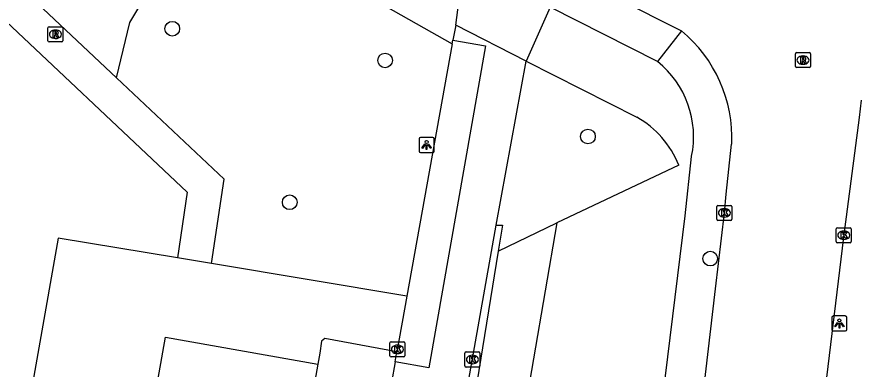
# Model space of a CAD drawing. Extents: x 161402 to 161933, y 381650 to 382313.
# Drawn here: x 161750.9 to 161806.7, y 381924.9 to 381948.3 of the extents above; entities that cross this region are included whole.
import ezdxf

# ---------------------------------------------------------------- set-up
doc = ezdxf.new("R2010")
doc.units = 0
for name, color, linetype in [('IMGEO_Boom', 7, 'Continuous'), ('IMGEO_Groenvoorziening', 7, 'Continuous'), ('IMGEO_Haag', 7, 'Continuous'), ('IMGEO_Kolk', 7, 'Continuous'), ('IMGEO_Lichtpunt', 7, 'Continuous'), ('IMGEO_Pand', 7, 'Continuous'), ('IMGEO_Parkeervlak_open', 7, 'Continuous'), ('IMGEO_Rijbaan_lokaal_open', 7, 'Continuous'), ('IMGEO_Rioolput', 7, 'Continuous'), ('IMGEO_Voetpad_open', 7, 'Continuous')]:
    doc.layers.add(name, color=color, linetype=linetype)

msp = doc.modelspace()

# ---------------------------------------------------------------- linework, layer by layer
at = {"layer": 'IMGEO_Boom'}
for centre in [(161761.223, 381947.536), (161775.384, 381945.427), (161788.881, 381940.368), (161769.038, 381935.994), (161797.017, 381932.244)]:
    msp.add_circle(centre, 0.489, dxfattribs=at)
at = {"layer": 'IMGEO_Groenvoorziening'}
for points in [[(161757.507, 381944.274), (161758.386, 381947.963), (161763.392, 381956.267), (161767.079, 381953.278), (161771.629, 381951.189), (161779.856, 381946.528)], [(161744.47, 381949.999), (161748.594, 381949.514), (161762.216, 381936.676), (161761.561, 381932.294)], [(161751.868, 381949.589), (161757.507, 381944.274)], [(161784.762, 381945.37), (161792.141, 381941.646)], [(161763.83, 381931.916), (161764.668, 381937.525), (161757.507, 381944.274)], [(161794.921, 381938.465), (161786.816, 381934.618)], [(161786.816, 381934.618), (161779.814, 381893.915)], [(161782.918, 381932.741), (161786.816, 381934.618)], [(161761.561, 381932.294), (161753.635, 381933.615), (161746.013, 381890.587)], [(161763.83, 381931.916), (161761.561, 381932.294)], [(161776.84, 381929.749), (161763.83, 381931.916)]]:
    msp.add_lwpolyline(points, dxfattribs=at)
msp.add_arc((161789.052, 381936.141), 6.312, 21.6009, 60.702, dxfattribs=at)
at = {"layer": 'IMGEO_Haag'}
for points in [[(161782.784, 381934.462), (161783.2, 381934.478), (161782.918, 381932.741)], [(161782.918, 381932.741), (161777.092, 381896.872)]]:
    msp.add_lwpolyline(points, dxfattribs=at)
at = {"layer": 'IMGEO_Kolk'}
for p, q in [((161797.459, 381934.859), (161797.459, 381935.711)), ((161797.534, 381935.785), (161798.386, 381935.785)), ((161798.46, 381935.711), (161798.46, 381934.859)), ((161797.947, 381935.565), (161797.972, 381935.565)), ((161798.386, 381934.785), (161797.534, 381934.785)), ((161797.97, 381935.005), (161797.945, 381935.005)), ((161805.407, 381933.374), (161805.407, 381934.226)), ((161805.482, 381934.3), (161806.334, 381934.3)), ((161805.895, 381934.08), (161805.92, 381934.08)), ((161806.408, 381934.226), (161806.408, 381933.374)), ((161805.918, 381933.52), (161805.893, 381933.52)), ((161806.334, 381933.3), (161805.482, 381933.3)), ((161775.704, 381925.78), (161775.704, 381926.632)), ((161775.779, 381926.706), (161776.631, 381926.706)), ((161776.192, 381926.486), (161776.217, 381926.486)), ((161776.705, 381926.632), (161776.705, 381925.78)), ((161776.631, 381925.706), (161775.779, 381925.706)), ((161776.215, 381925.926), (161776.19, 381925.926)), ((161780.695, 381925.106), (161780.695, 381925.958)), ((161780.77, 381926.032), (161781.622, 381926.032)), ((161781.183, 381925.812), (161781.208, 381925.812)), ((161781.696, 381925.958), (161781.696, 381925.106)), ((161781.206, 381925.252), (161781.181, 381925.252)), ((161781.622, 381925.032), (161780.77, 381925.032))]:
    msp.add_line(p, q, dxfattribs=at)
for points in [[(161797.459, 381934.859), (161797.459, 381935.711)], [(161797.534, 381935.785), (161798.386, 381935.785)], [(161798.46, 381935.711), (161798.46, 381934.859)], [(161797.78, 381935.485), (161797.903, 381935.485), (161797.903, 381935.334), (161798.033, 381935.485), (161798.197, 381935.485), (161798.051, 381935.334), (161798.204, 381935.085), (161798.052, 381935.085), (161797.967, 381935.249), (161797.903, 381935.182), (161797.903, 381935.085), (161797.78, 381935.085), (161797.78, 381935.485)], [(161798.386, 381934.785), (161797.534, 381934.785)], [(161805.407, 381933.374), (161805.407, 381934.226)], [(161805.482, 381934.3), (161806.334, 381934.3)], [(161805.728, 381934), (161805.851, 381934), (161805.851, 381933.849), (161805.981, 381934), (161806.145, 381934), (161805.999, 381933.849), (161806.152, 381933.6), (161806, 381933.6), (161805.915, 381933.764), (161805.851, 381933.697), (161805.851, 381933.6), (161805.728, 381933.6), (161805.728, 381934)], [(161806.408, 381934.226), (161806.408, 381933.374)], [(161806.334, 381933.3), (161805.482, 381933.3)], [(161775.704, 381925.78), (161775.704, 381926.632)], [(161775.779, 381926.706), (161776.631, 381926.706)], [(161776.025, 381926.406), (161776.148, 381926.406), (161776.148, 381926.255), (161776.278, 381926.406), (161776.442, 381926.406), (161776.296, 381926.255), (161776.449, 381926.006), (161776.297, 381926.006), (161776.212, 381926.17), (161776.148, 381926.103), (161776.148, 381926.006), (161776.025, 381926.006), (161776.025, 381926.406)], [(161776.705, 381926.632), (161776.705, 381925.78)], [(161776.631, 381925.706), (161775.779, 381925.706)], [(161780.695, 381925.106), (161780.695, 381925.958)], [(161780.77, 381926.032), (161781.622, 381926.032)], [(161781.016, 381925.732), (161781.139, 381925.732), (161781.139, 381925.581), (161781.269, 381925.732), (161781.433, 381925.732), (161781.287, 381925.581), (161781.44, 381925.332), (161781.288, 381925.332), (161781.203, 381925.496), (161781.139, 381925.429), (161781.139, 381925.332), (161781.016, 381925.332), (161781.016, 381925.732)], [(161781.696, 381925.958), (161781.696, 381925.106)], [(161781.622, 381925.032), (161780.77, 381925.032)]]:
    msp.add_lwpolyline(points, dxfattribs=at)
for centre, start, end in [((161797.536, 381935.709), 91.552, 178.448), ((161797.536, 381935.709), 91.552, 178.448), ((161798.384, 381935.709), 1.552, 88.448), ((161798.384, 381935.709), 1.552, 88.448), ((161797.536, 381934.861), 181.552, 268.448), ((161797.536, 381934.861), 181.552, 268.448), ((161798.384, 381934.861), 271.552, 358.448), ((161798.384, 381934.861), 271.552, 358.448), ((161805.484, 381934.224), 91.552, 178.448), ((161805.484, 381934.224), 91.552, 178.448), ((161806.332, 381934.224), 1.552, 88.448), ((161806.332, 381934.224), 1.552, 88.448), ((161805.484, 381933.376), 181.552, 268.448), ((161805.484, 381933.376), 181.552, 268.448), ((161806.332, 381933.376), 271.552, 358.448), ((161806.332, 381933.376), 271.552, 358.448), ((161775.781, 381926.63), 91.552, 178.448), ((161775.781, 381926.63), 91.552, 178.448), ((161776.629, 381926.63), 1.552, 88.448), ((161776.629, 381926.63), 1.552, 88.448), ((161775.781, 381925.782), 181.552, 268.448), ((161775.781, 381925.782), 181.552, 268.448), ((161776.629, 381925.782), 271.552, 358.448), ((161776.629, 381925.782), 271.552, 358.448), ((161780.772, 381925.956), 91.552, 178.448), ((161780.772, 381925.956), 91.552, 178.448), ((161781.62, 381925.956), 1.552, 88.448), ((161781.62, 381925.956), 1.552, 88.448), ((161780.772, 381925.108), 181.552, 268.448), ((161780.772, 381925.108), 181.552, 268.448), ((161781.62, 381925.108), 271.552, 358.448), ((161781.62, 381925.108), 271.552, 358.448)]:
    msp.add_arc(centre, 0.0765, start, end, dxfattribs=at)
for centre, major_axis, ratio, start_param, end_param in [((161797.946, 381935.285), (-0.387, 0.002), 0.722429, 4.712389, 7.853982), ((161797.971, 381935.285), (-0.39, 0.002), 0.717154, 1.570796, 4.712389), ((161805.894, 381933.8), (-0.387, 0.002), 0.722429, 4.712389, 7.853982), ((161805.919, 381933.8), (-0.39, 0.002), 0.717154, 1.570796, 4.712389), ((161776.191, 381926.206), (-0.387, 0.002), 0.722429, 4.712389, 7.853982), ((161776.216, 381926.206), (-0.39, 0.002), 0.717154, 1.570796, 4.712389), ((161781.182, 381925.532), (-0.387, 0.002), 0.722429, 4.712389, 7.853982), ((161781.207, 381925.532), (-0.39, 0.002), 0.717154, 1.570796, 4.712389)]:
    msp.add_ellipse(centre, major_axis=major_axis, ratio=ratio, start_param=start_param, end_param=end_param, dxfattribs=at)
at = {"layer": 'IMGEO_Lichtpunt'}
for p, q in [((161777.647, 381940.206), (161777.647, 381939.399)), ((161777.647, 381940.206), (161777.647, 381939.399)), ((161778.549, 381940.301), (161777.741, 381940.301)), ((161778.549, 381940.301), (161777.741, 381940.301)), ((161778.643, 381939.399), (161778.643, 381940.206)), ((161778.643, 381939.399), (161778.643, 381940.206)), ((161777.741, 381939.305), (161778.549, 381939.305)), ((161777.741, 381939.305), (161778.549, 381939.305)), ((161806.015, 381928.427), (161805.207, 381928.427)), ((161806.015, 381928.427), (161805.207, 381928.427)), ((161805.113, 381928.332), (161805.113, 381927.525)), ((161805.113, 381928.332), (161805.113, 381927.525)), ((161806.109, 381927.525), (161806.109, 381928.332)), ((161806.109, 381927.525), (161806.109, 381928.332)), ((161805.207, 381927.431), (161806.015, 381927.431)), ((161805.207, 381927.431), (161806.015, 381927.431))]:
    msp.add_line(p, q, dxfattribs=at)
for points in [[(161778.021, 381939.87), (161778.06, 381939.842), (161777.872, 381939.58), (161777.834, 381939.607), (161778.021, 381939.87)], [(161778.123, 381939.822), (161778.17, 381939.822), (161778.17, 381939.5), (161778.123, 381939.5), (161778.123, 381939.822)], [(161778.233, 381939.842), (161778.271, 381939.869), (161778.458, 381939.607), (161778.419, 381939.579), (161778.233, 381939.842)], [(161805.487, 381927.996), (161805.526, 381927.968), (161805.338, 381927.706), (161805.3, 381927.733), (161805.487, 381927.996)], [(161805.589, 381927.948), (161805.636, 381927.948), (161805.636, 381927.626), (161805.589, 381927.626), (161805.589, 381927.948)], [(161805.699, 381927.968), (161805.737, 381927.995), (161805.924, 381927.733), (161805.885, 381927.705), (161805.699, 381927.968)]]:
    msp.add_lwpolyline(points, dxfattribs=at)
for centre in [(161778.146, 381940.004), (161805.612, 381928.13)]:
    msp.add_circle(centre, 0.0994, dxfattribs=at)
for centre, start, end in [((161777.741, 381940.206), 90, 180), ((161777.741, 381940.206), 90, 180), ((161778.549, 381940.206), 0, 90), ((161778.549, 381940.206), 0, 90), ((161777.741, 381939.399), 180, 270), ((161777.741, 381939.399), 180, 270), ((161778.549, 381939.399), 270, 0), ((161778.549, 381939.399), 270, 360), ((161805.207, 381928.332), 90, 180), ((161805.207, 381928.332), 90, 180), ((161806.015, 381928.332), 0, 90), ((161806.015, 381928.332), 0, 90), ((161805.207, 381927.525), 180, 270), ((161805.207, 381927.525), 180, 270), ((161806.015, 381927.525), 270, 0), ((161806.015, 381927.525), 270, 360)]:
    msp.add_arc(centre, 0.0946, start, end, dxfattribs=at)
at = {"layer": 'IMGEO_Pand'}
for points in [[(161757.508, 381908.649), (161760.759, 381927.025), (161770.911, 381925.228)], [(161770.911, 381925.228), (161767.659, 381906.853)]]:
    msp.add_lwpolyline(points, dxfattribs=at)
at = {"layer": 'IMGEO_Parkeervlak_open'}
for points in [[(161779.856, 381946.528), (161776.84, 381929.749)], [(161779.856, 381946.528), (161779.9, 381946.775)], [(161776.84, 381929.749), (161776.174, 381926.042)]]:
    msp.add_lwpolyline(points, dxfattribs=at)
at = {"layer": 'IMGEO_Rijbaan_lokaal_open'}
for points in [[(161782, 381954.061), (161790.834, 381949.58), (161795.097, 381947.398)], [(161780.082, 381947.784), (161780.63, 381951.898)], [(161786.367, 381948.968), (161784.762, 381945.37)], [(161780.082, 381947.784), (161779.9, 381946.775)], [(161784.762, 381945.37), (161780.082, 381947.784)], [(161779.9, 381946.775), (161782.071, 381946.391), (161778.29, 381924.974), (161776.054, 381925.369)], [(161782.784, 381934.462), (161784.762, 381945.37)], [(161807.058, 381942.789), (161806.923, 381941.638), (161805.889, 381933.665), (161804.496, 381922.134), (161803.877, 381917.126)], [(161795.921, 381917.91), (161796.239, 381920.546), (161797.368, 381930.233), (161797.961, 381935.28), (161798.081, 381936.527), (161798.445, 381939.863)], [(161775.497, 381893.39), (161782.784, 381934.462)], [(161776.054, 381925.369), (161775.809, 381923.999)]]:
    msp.add_lwpolyline(points, dxfattribs=at)
msp.add_arc((161789.265, 381940.295), 9.191, 357.3045, 50.6092, dxfattribs=at)
at = {"layer": 'IMGEO_Rioolput'}
for p, q in [((161752.945, 381946.743), (161752.945, 381947.595)), ((161753.02, 381947.669), (161753.872, 381947.669)), ((161753.433, 381947.449), (161753.458, 381947.449)), ((161753.946, 381947.595), (161753.946, 381946.743)), ((161753.456, 381946.889), (161753.431, 381946.889)), ((161753.872, 381946.669), (161753.02, 381946.669)), ((161802.691, 381945.024), (161802.691, 381945.876)), ((161802.766, 381945.95), (161803.618, 381945.95)), ((161803.179, 381945.73), (161803.204, 381945.73)), ((161803.692, 381945.876), (161803.692, 381945.024)), ((161803.202, 381945.17), (161803.177, 381945.17)), ((161803.618, 381944.95), (161802.766, 381944.95))]:
    msp.add_line(p, q, dxfattribs=at)
for points in [[(161752.945, 381946.743), (161752.945, 381947.595)], [(161753.02, 381947.669), (161753.872, 381947.669)], [(161753.946, 381947.595), (161753.946, 381946.743)], [(161753.534, 381947.367), (161753.282, 381947.369), (161753.282, 381946.969)], [(161753.282, 381946.969), (161753.406, 381946.969), (161753.406, 381947.131), (161753.417, 381947.131)], [(161753.46, 381947.288), (161753.406, 381947.288), (161753.406, 381947.207)], [(161753.406, 381947.207), (161753.458, 381947.207)], [(161753.464, 381947.102), (161753.535, 381946.969), (161753.675, 381946.969), (161753.61, 381947.095)], [(161753.872, 381946.669), (161753.02, 381946.669)], [(161802.691, 381945.024), (161802.691, 381945.876)], [(161802.766, 381945.95), (161803.618, 381945.95)], [(161803.692, 381945.876), (161803.692, 381945.024)], [(161803.28, 381945.648), (161803.028, 381945.65), (161803.028, 381945.25)], [(161803.028, 381945.25), (161803.152, 381945.25), (161803.152, 381945.412), (161803.163, 381945.412)], [(161803.206, 381945.569), (161803.152, 381945.569), (161803.152, 381945.488)], [(161803.152, 381945.488), (161803.204, 381945.488)], [(161803.21, 381945.383), (161803.281, 381945.25), (161803.421, 381945.25), (161803.356, 381945.376)], [(161803.618, 381944.95), (161802.766, 381944.95)]]:
    msp.add_lwpolyline(points, dxfattribs=at)
for centre, radius, start, end in [((161753.022, 381947.593), 0.0765, 91.552, 178.448), ((161753.022, 381947.593), 0.0765, 91.552, 178.448), ((161753.87, 381947.593), 0.0765, 1.552, 88.448), ((161753.87, 381947.593), 0.0765, 1.552, 88.448), ((161753.416, 381947.078), 0.0533, 26.0293, 88.6989), ((161753.442, 381947.396), 0.19, 274.7715, 282.9687), ((161753.466, 381947.192), 0.0964, 77.0061, 93.1865), ((161753.48, 381947.249), 0.0378, 276.6634, 79.6772), ((161753.533, 381947.257), 0.109, 350.3612, 89.416), ((161753.531, 381947.257), 0.112, 277.5842, 350.9817), ((161753.515, 381947.042), 0.108, 29.5134, 73.7905), ((161753.022, 381946.745), 0.0765, 181.552, 268.448), ((161753.022, 381946.745), 0.0765, 181.552, 268.448), ((161753.87, 381946.745), 0.0765, 271.552, 358.448), ((161753.87, 381946.745), 0.0765, 271.552, 358.448), ((161802.768, 381945.874), 0.0765, 91.552, 178.448), ((161802.768, 381945.874), 0.0765, 91.552, 178.448), ((161803.616, 381945.874), 0.0765, 1.552, 88.448), ((161803.616, 381945.874), 0.0765, 1.552, 88.448), ((161803.162, 381945.359), 0.0533, 26.0293, 88.6989), ((161803.188, 381945.677), 0.19, 274.7715, 282.9687), ((161803.212, 381945.473), 0.0964, 77.0061, 93.1865), ((161803.226, 381945.53), 0.0378, 276.6634, 79.6772), ((161803.279, 381945.538), 0.109, 350.3612, 89.416), ((161803.277, 381945.538), 0.112, 277.5842, 350.9817), ((161803.261, 381945.323), 0.108, 29.5134, 73.7905), ((161802.768, 381945.026), 0.0765, 181.552, 268.448), ((161802.768, 381945.026), 0.0765, 181.552, 268.448), ((161803.616, 381945.026), 0.0765, 271.552, 358.448), ((161803.616, 381945.026), 0.0765, 271.552, 358.448)]:
    msp.add_arc(centre, radius, start, end, dxfattribs=at)
for centre, major_axis, ratio, start_param, end_param in [((161753.432, 381947.169), (-0.387, 0.002), 0.722429, 4.712389, 7.853982), ((161753.457, 381947.169), (-0.39, 0.002), 0.717154, 1.570796, 4.712389), ((161803.178, 381945.45), (-0.387, 0.002), 0.722429, 4.712389, 7.853982), ((161803.203, 381945.45), (-0.39, 0.002), 0.717154, 1.570796, 4.712389)]:
    msp.add_ellipse(centre, major_axis=major_axis, ratio=ratio, start_param=start_param, end_param=end_param, dxfattribs=at)
at = {"layer": 'IMGEO_Voetpad_open'}
for points in [[(161793.514, 381945.349), (161786.367, 381948.968)], [(161795.097, 381947.398), (161793.514, 381945.349)], [(161788.716, 381884.216), (161790.718, 381897.39), (161795.348, 381935.098), (161795.777, 381939.049)], [(161776.174, 381926.042), (161771.362, 381926.92), (161771.159, 381926.744), (161771.029, 381925.951), (161770.911, 381925.228)], [(161776.054, 381925.369), (161776.174, 381926.042)]]:
    msp.add_lwpolyline(points, dxfattribs=at)
msp.add_arc((161789.511, 381940.355), 6.401, 348.231, 51.2862, dxfattribs=at)

doc.saveas('drawing.dxf')
